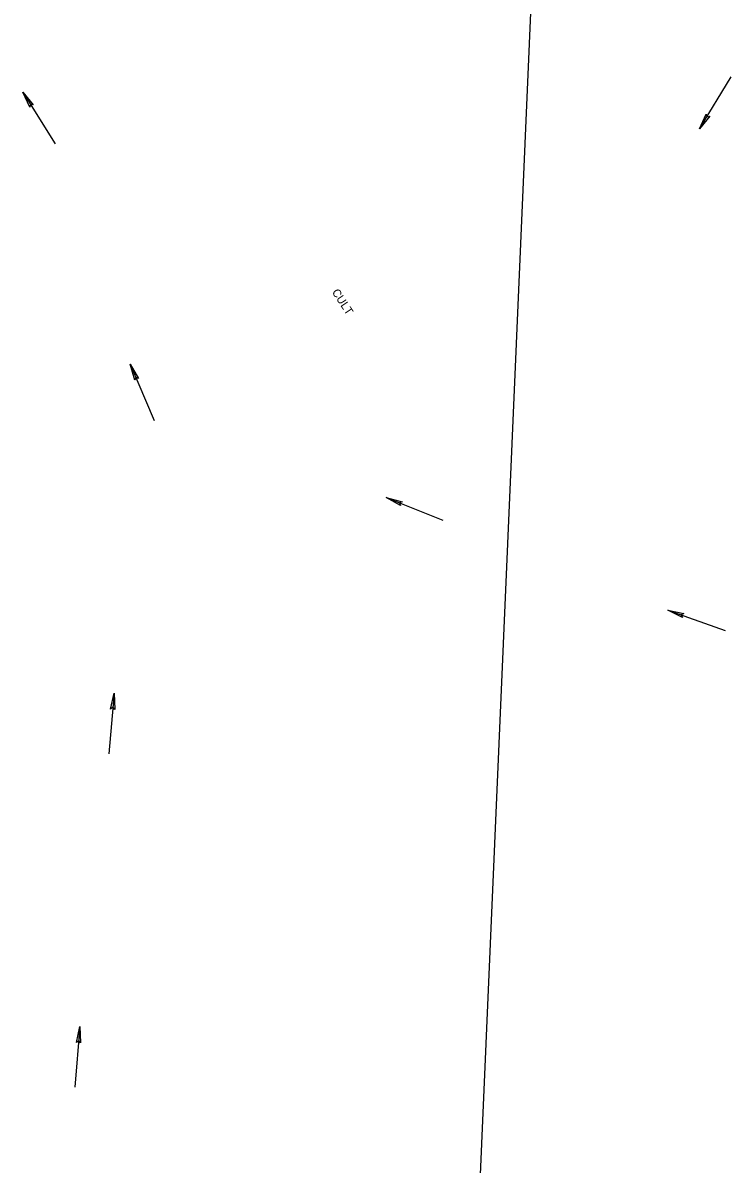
# Model space of a CAD drawing. Extents: x 941041 to 969446, y 397014 to 416764.
# Drawn here: x 953544 to 953980, y 403329 to 404032 of the extents above; entities that cross this region are included whole.
import ezdxf

# ---------------------------------------------------------------- set-up
doc = ezdxf.new("R2010")
doc.units = 0
for name, color, linetype in [('SURVEY - DRAINAGE - Area Shapes Text', 7, 'Continuous'), ('SURVEY - PROPERTY - Property Lines', 7, 'Continuous'), ('SURVEY - VEGETATION - Features with Text', 7, 'Continuous')]:
    doc.layers.add(name, color=color, linetype=linetype)

msp = doc.modelspace()

# ---------------------------------------------------------------- linework, layer by layer
at = {"layer": 'SURVEY - DRAINAGE - Area Shapes Text'}
for p, q in [((953960.96, 403966.27), (953980.5, 403998.3)), ((953544.28, 403988.93), (953564.18, 403957.13)), ((953610.45, 403821.38), (953625.11, 403786.85)), ((953768.11, 403739.35), (953802.89, 403725.29)), ((953941.46, 403670.04), (953976.81, 403657.47)), ((953600.49, 403618.91), (953597.33, 403581.53)), ((953579.47, 403413.55), (953576.31, 403376.17))]:
    msp.add_line(p, q, dxfattribs=at)
for points in [[(953544.28, 403988.93), (953550.67, 403981.07), (953548.92, 403981.51), (953548.51, 403979.72)], [(953960.96, 403966.27), (953965.12, 403975.5), (953965.51, 403973.74), (953967.3, 403974.18)], [(953610.45, 403821.38), (953615.53, 403812.62), (953613.87, 403813.32), (953613.18, 403811.62)], [(953768.11, 403739.35), (953777.89, 403736.74), (953776.22, 403736.07), (953776.94, 403734.38)], [(953941.46, 403670.04), (953951.35, 403667.85), (953949.7, 403667.11), (953950.49, 403665.45)], [(953600.49, 403618.91), (953600.89, 403608.8), (953599.75, 403610.2), (953598.35, 403609.01)], [(953579.47, 403413.55), (953579.87, 403403.43), (953578.73, 403404.83), (953577.32, 403403.65)]]:
    msp.add_lwpolyline(points, close=True, dxfattribs=at)
for points in [[(953544.28, 403988.93), (953550.67, 403981.07), (953548.92, 403981.51), (953548.51, 403979.72), (953544.28, 403988.93)], [(953960.96, 403966.27), (953965.12, 403975.5), (953965.51, 403973.74), (953967.3, 403974.18), (953960.96, 403966.27)], [(953610.45, 403821.38), (953615.53, 403812.62), (953613.87, 403813.32), (953613.18, 403811.62), (953610.45, 403821.38)], [(953768.11, 403739.35), (953777.89, 403736.74), (953776.22, 403736.07), (953776.94, 403734.38), (953768.11, 403739.35)], [(953941.46, 403670.04), (953951.35, 403667.85), (953949.7, 403667.11), (953950.49, 403665.45), (953941.46, 403670.04)], [(953600.49, 403618.91), (953600.89, 403608.8), (953599.75, 403610.2), (953598.35, 403609.01), (953600.49, 403618.91)], [(953579.47, 403413.55), (953579.87, 403403.43), (953578.73, 403404.83), (953577.32, 403403.65), (953579.47, 403413.55)]]:
    msp.add_lwpolyline(points, dxfattribs=at)
at = {"layer": 'SURVEY - PROPERTY - Property Lines'}
msp.add_line((953875.68, 404472.25), (953775.75, 402160.86), dxfattribs=at)

# ---------------------------------------------------------------- texts
at = {"layer": 'SURVEY - VEGETATION - Features with Text'}
msp.add_text('CULT', height=4.998, rotation=303.02387, dxfattribs=at).set_placement((953734.41, 403865.82))

doc.saveas('drawing.dxf')
